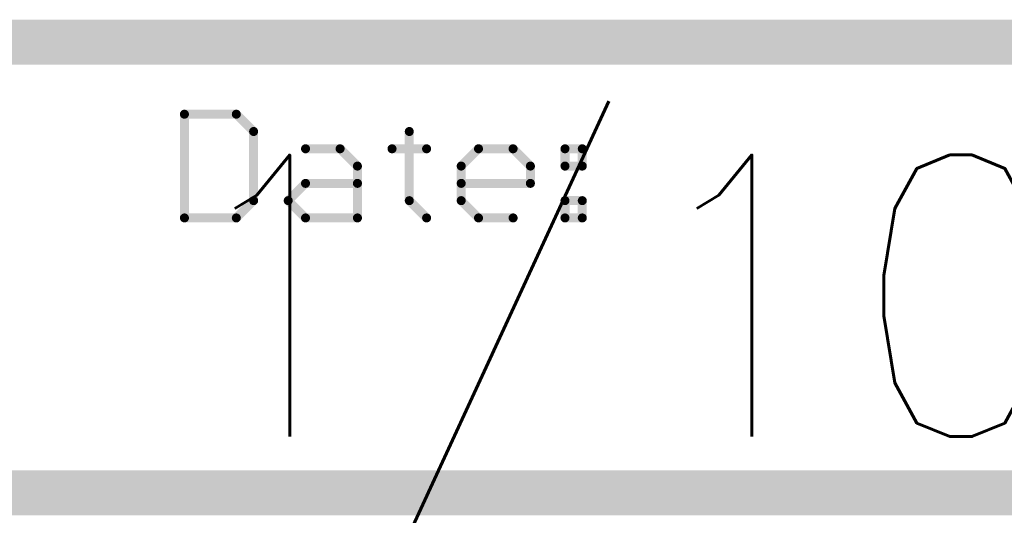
# Model space of a CAD drawing. Header units: millimetres. Extents: x -1.5 to 11.1, y -3 to 5.
# Tile 311 of 323: x 7.129 to 7.566, y -3.01 to -2.79. Entities that reach past the tile are written whole.
import ezdxf

# ---------------------------------------------------------------- set-up
doc = ezdxf.new("R2010")
doc.units = ezdxf.units.MM
doc.header["$MEASUREMENT"] = 0
doc.layers.add('Document', color=7, linetype='Continuous', true_color=0x7f7f00)
doc.styles.add('textstyle18', font='standard')

# ---------------------------------------------------------------- blocks, each defined once
blk = doc.blocks.new('PCB_F___30T_20G_16D_4003_1')
at = {"layer": 'Document'}
for points in [[(7.1, -2.8, 0.02, 0.02, 0), (7.8, -2.8, 0.02, 0.02, 0)], [(7.202, -2.878, 0.004, 0.004, 0), (7.202, -2.831961, 0.004, 0.004, 0)], [(7.202, -2.831961, 0.004, 0.004, 0), (7.22502, -2.831961, 0.004, 0.004, 0)], [(7.201, -2.831961, 0.002, 0.002, -1), (7.203, -2.831961, 0.002, 0.002, 0)], [(7.202, -2.832961, 0.002, 0.002, -1), (7.202, -2.830961, 0.002, 0.002, 0)], [(7.224312, -2.832668, 0.002, 0.002, -1), (7.225727, -2.831254, 0.002, 0.002, 0)], [(7.22502, -2.831961, 0.004, 0.004, 0), (7.232693, -2.839634, 0.004, 0.004, 0)], [(7.22502, -2.830961, 0.002, 0.002, -1), (7.22502, -2.832961, 0.002, 0.002, 0)], [(7.232693, -2.870327, 0.004, 0.004, 0), (7.232693, -2.839634, 0.004, 0.004, 0)], [(7.231693, -2.839634, 0.002, 0.002, -1), (7.233693, -2.839634, 0.002, 0.002, 0)], [(7.2334, -2.838927, 0.002, 0.002, -1), (7.231986, -2.840341, 0.002, 0.002, 0)], [(7.301752, -2.870327, 0.004, 0.004, 0), (7.301752, -2.839634, 0.004, 0.004, 0)], [(7.300752, -2.839634, 0.002, 0.002, -1), (7.302752, -2.839634, 0.002, 0.002, 0)], [(7.255712, -2.847307, 0.004, 0.004, 0), (7.271059, -2.847307, 0.004, 0.004, 0)], [(7.255712, -2.848307, 0.002, 0.002, -1), (7.255712, -2.846307, 0.002, 0.002, 0)], [(7.271059, -2.847307, 0.004, 0.004, 0), (7.278732, -2.85498, 0.004, 0.004, 0)], [(7.270352, -2.848014, 0.002, 0.002, -1), (7.271766, -2.8466, 0.002, 0.002, 0)], [(7.271059, -2.846307, 0.002, 0.002, -1), (7.271059, -2.848307, 0.002, 0.002, 0)], [(7.294078, -2.847307, 0.004, 0.004, 0), (7.309425, -2.847307, 0.004, 0.004, 0)], [(7.294078, -2.848307, 0.002, 0.002, -1), (7.294078, -2.846307, 0.002, 0.002, 0)], [(7.309425, -2.846307, 0.002, 0.002, -1), (7.309425, -2.848307, 0.002, 0.002, 0)], [(7.324771, -2.85498, 0.004, 0.004, 0), (7.332444, -2.847307, 0.004, 0.004, 0)], [(7.332444, -2.847307, 0.004, 0.004, 0), (7.347791, -2.847307, 0.004, 0.004, 0)], [(7.332444, -2.848307, 0.002, 0.002, -1), (7.332444, -2.846307, 0.002, 0.002, 0)], [(7.331737, -2.8466, 0.002, 0.002, -1), (7.333152, -2.848014, 0.002, 0.002, 0)], [(7.347791, -2.847307, 0.004, 0.004, 0), (7.355464, -2.85498, 0.004, 0.004, 0)], [(7.347084, -2.848014, 0.002, 0.002, -1), (7.348498, -2.8466, 0.002, 0.002, 0)], [(7.347791, -2.846307, 0.002, 0.002, -1), (7.347791, -2.848307, 0.002, 0.002, 0)], [(7.370811, -2.85498, 0.004, 0.004, 0), (7.370811, -2.847307, 0.004, 0.004, 0)], [(7.370811, -2.847307, 0.004, 0.004, 0), (7.378484, -2.847307, 0.004, 0.004, 0)], [(7.370811, -2.848307, 0.002, 0.002, -1), (7.370811, -2.846307, 0.002, 0.002, 0)], [(7.369811, -2.847307, 0.002, 0.002, -1), (7.371811, -2.847307, 0.002, 0.002, 0)], [(7.378484, -2.85498, 0.004, 0.004, 0), (7.378484, -2.847307, 0.004, 0.004, 0)], [(7.377484, -2.847307, 0.002, 0.002, -1), (7.379484, -2.847307, 0.002, 0.002, 0)], [(7.378484, -2.846307, 0.002, 0.002, -1), (7.378484, -2.848307, 0.002, 0.002, 0)], [(7.278732, -2.878, 0.004, 0.004, 0), (7.278732, -2.85498, 0.004, 0.004, 0)], [(7.277732, -2.85498, 0.002, 0.002, -1), (7.279732, -2.85498, 0.002, 0.002, 0)], [(7.279439, -2.854273, 0.002, 0.002, -1), (7.278025, -2.855688, 0.002, 0.002, 0)], [(7.324771, -2.870327, 0.004, 0.004, 0), (7.324771, -2.85498, 0.004, 0.004, 0)], [(7.323771, -2.85498, 0.002, 0.002, -1), (7.325771, -2.85498, 0.002, 0.002, 0)], [(7.325478, -2.855688, 0.002, 0.002, -1), (7.324064, -2.854273, 0.002, 0.002, 0)], [(7.355464, -2.862654, 0.004, 0.004, 0), (7.355464, -2.85498, 0.004, 0.004, 0)], [(7.354464, -2.85498, 0.002, 0.002, -1), (7.356464, -2.85498, 0.002, 0.002, 0)], [(7.356171, -2.854273, 0.002, 0.002, -1), (7.354757, -2.855688, 0.002, 0.002, 0)], [(7.370811, -2.85498, 0.004, 0.004, 0), (7.378484, -2.85498, 0.004, 0.004, 0)], [(7.370811, -2.85598, 0.002, 0.002, -1), (7.370811, -2.85398, 0.002, 0.002, 0)], [(7.371811, -2.85498, 0.002, 0.002, -1), (7.369811, -2.85498, 0.002, 0.002, 0)], [(7.379484, -2.85498, 0.002, 0.002, -1), (7.377484, -2.85498, 0.002, 0.002, 0)], [(7.378484, -2.85398, 0.002, 0.002, -1), (7.378484, -2.85598, 0.002, 0.002, 0)], [(7.248039, -2.870327, 0.004, 0.004, 0), (7.255712, -2.862654, 0.004, 0.004, 0)], [(7.255712, -2.862654, 0.004, 0.004, 0), (7.278732, -2.862654, 0.004, 0.004, 0)], [(7.255712, -2.863654, 0.002, 0.002, -1), (7.255712, -2.861654, 0.002, 0.002, 0)], [(7.255005, -2.861947, 0.002, 0.002, -1), (7.256419, -2.863361, 0.002, 0.002, 0)], [(7.278732, -2.861654, 0.002, 0.002, -1), (7.278732, -2.863654, 0.002, 0.002, 0)], [(7.324771, -2.862654, 0.004, 0.004, 0), (7.355464, -2.862654, 0.004, 0.004, 0)], [(7.324771, -2.863654, 0.002, 0.002, -1), (7.324771, -2.861654, 0.002, 0.002, 0)], [(7.355464, -2.861654, 0.002, 0.002, -1), (7.355464, -2.863654, 0.002, 0.002, 0)], [(7.356464, -2.862654, 0.002, 0.002, -1), (7.354464, -2.862654, 0.002, 0.002, 0)], [(7.22502, -2.878, 0.004, 0.004, 0), (7.232693, -2.870327, 0.004, 0.004, 0)], [(7.233693, -2.870327, 0.002, 0.002, -1), (7.231693, -2.870327, 0.002, 0.002, 0)], [(7.231986, -2.86962, 0.002, 0.002, -1), (7.2334, -2.871034, 0.002, 0.002, 0)], [(7.248039, -2.870327, 0.004, 0.004, 0), (7.255712, -2.878, 0.004, 0.004, 0)], [(7.247332, -2.871034, 0.002, 0.002, -1), (7.248746, -2.86962, 0.002, 0.002, 0)], [(7.248746, -2.871034, 0.002, 0.002, -1), (7.247332, -2.86962, 0.002, 0.002, 0)], [(7.301044, -2.871034, 0.002, 0.002, -1), (7.302459, -2.86962, 0.002, 0.002, 0)], [(7.301752, -2.870327, 0.004, 0.004, 0), (7.309425, -2.878, 0.004, 0.004, 0)], [(7.302752, -2.870327, 0.002, 0.002, -1), (7.300752, -2.870327, 0.002, 0.002, 0)], [(7.324771, -2.870327, 0.004, 0.004, 0), (7.332444, -2.878, 0.004, 0.004, 0)], [(7.324064, -2.871034, 0.002, 0.002, -1), (7.325478, -2.86962, 0.002, 0.002, 0)], [(7.325771, -2.870327, 0.002, 0.002, -1), (7.323771, -2.870327, 0.002, 0.002, 0)], [(7.370811, -2.870327, 0.004, 0.004, 0), (7.378484, -2.870327, 0.004, 0.004, 0)], [(7.370811, -2.878, 0.004, 0.004, 0), (7.370811, -2.870327, 0.004, 0.004, 0)], [(7.370811, -2.871327, 0.002, 0.002, -1), (7.370811, -2.869327, 0.002, 0.002, 0)], [(7.369811, -2.870327, 0.002, 0.002, -1), (7.371811, -2.870327, 0.002, 0.002, 0)], [(7.378484, -2.878, 0.004, 0.004, 0), (7.378484, -2.870327, 0.004, 0.004, 0)], [(7.377484, -2.870327, 0.002, 0.002, -1), (7.379484, -2.870327, 0.002, 0.002, 0)], [(7.378484, -2.869327, 0.002, 0.002, -1), (7.378484, -2.871327, 0.002, 0.002, 0)], [(7.202, -2.878, 0.004, 0.004, 0), (7.22502, -2.878, 0.004, 0.004, 0)], [(7.202, -2.879, 0.002, 0.002, -1), (7.202, -2.877, 0.002, 0.002, 0)], [(7.203, -2.878, 0.002, 0.002, -1), (7.201, -2.878, 0.002, 0.002, 0)], [(7.225727, -2.878707, 0.002, 0.002, -1), (7.224312, -2.877293, 0.002, 0.002, 0)], [(7.22502, -2.877, 0.002, 0.002, -1), (7.22502, -2.879, 0.002, 0.002, 0)], [(7.255712, -2.878, 0.004, 0.004, 0), (7.278732, -2.878, 0.004, 0.004, 0)], [(7.255712, -2.879, 0.002, 0.002, -1), (7.255712, -2.877, 0.002, 0.002, 0)], [(7.256419, -2.877293, 0.002, 0.002, -1), (7.255005, -2.878707, 0.002, 0.002, 0)], [(7.279732, -2.878, 0.002, 0.002, -1), (7.277732, -2.878, 0.002, 0.002, 0)], [(7.278732, -2.877, 0.002, 0.002, -1), (7.278732, -2.879, 0.002, 0.002, 0)], [(7.310132, -2.877293, 0.002, 0.002, -1), (7.308718, -2.878707, 0.002, 0.002, 0)], [(7.332444, -2.878, 0.004, 0.004, 0), (7.347791, -2.878, 0.004, 0.004, 0)], [(7.332444, -2.879, 0.002, 0.002, -1), (7.332444, -2.877, 0.002, 0.002, 0)], [(7.333151, -2.877293, 0.002, 0.002, -1), (7.331737, -2.878707, 0.002, 0.002, 0)], [(7.347791, -2.877, 0.002, 0.002, -1), (7.347791, -2.879, 0.002, 0.002, 0)], [(7.370811, -2.878, 0.004, 0.004, 0), (7.378484, -2.878, 0.004, 0.004, 0)], [(7.370811, -2.879, 0.002, 0.002, -1), (7.370811, -2.877, 0.002, 0.002, 0)], [(7.371811, -2.878, 0.002, 0.002, -1), (7.369811, -2.878, 0.002, 0.002, 0)], [(7.379484, -2.878, 0.002, 0.002, -1), (7.377484, -2.878, 0.002, 0.002, 0)], [(7.378484, -2.877, 0.002, 0.002, -1), (7.378484, -2.879, 0.002, 0.002, 0)], [(7.1, -3, 0.02, 0.02, 0), (7.8, -3, 0.02, 0.02, 0)]]:
    blk.add_lwpolyline(points, format="xyseb", dxfattribs=at)
for points in [[(7.201, -2.831961, 0.002, 0.002, 1), (7.203, -2.831961, 0.002, 0.002, 1)], [(7.201, -2.831961, 0.002, 0.002, 1), (7.203, -2.831961, 0.002, 0.002, 1)], [(7.2015, -2.830961, 0.001, 0.001, 1), (7.2025, -2.830961, 0.001, 0.001, 1)], [(7.22402, -2.831961, 0.002, 0.002, 1), (7.22602, -2.831961, 0.002, 0.002, 1)], [(7.22402, -2.831961, 0.002, 0.002, 1), (7.22602, -2.831961, 0.002, 0.002, 1)], [(7.22452, -2.830961, 0.001, 0.001, 1), (7.22552, -2.830961, 0.001, 0.001, 1)], [(7.2005, -2.831961, 0.001, 0.001, 1), (7.2015, -2.831961, 0.001, 0.001, 1)], [(7.2015, -2.832961, 0.001, 0.001, 1), (7.2025, -2.832961, 0.001, 0.001, 1)], [(7.2025, -2.831961, 0.001, 0.001, 1), (7.2035, -2.831961, 0.001, 0.001, 1)], [(7.223812, -2.832668, 0.001, 0.001, 1), (7.224812, -2.832668, 0.001, 0.001, 1)], [(7.22452, -2.832961, 0.001, 0.001, 1), (7.22552, -2.832961, 0.001, 0.001, 1)], [(7.225227, -2.831254, 0.001, 0.001, 1), (7.226227, -2.831254, 0.001, 0.001, 1)], [(7.231693, -2.839634, 0.002, 0.002, 1), (7.233693, -2.839634, 0.002, 0.002, 1)], [(7.231693, -2.839634, 0.002, 0.002, 1), (7.233693, -2.839634, 0.002, 0.002, 1)], [(7.231193, -2.839634, 0.001, 0.001, 1), (7.232193, -2.839634, 0.001, 0.001, 1)], [(7.2329, -2.838927, 0.001, 0.001, 1), (7.2339, -2.838927, 0.001, 0.001, 1)], [(7.233193, -2.839634, 0.001, 0.001, 1), (7.234193, -2.839634, 0.001, 0.001, 1)], [(7.300752, -2.839634, 0.002, 0.002, 1), (7.302752, -2.839634, 0.002, 0.002, 1)], [(7.300252, -2.839634, 0.001, 0.001, 1), (7.301252, -2.839634, 0.001, 0.001, 1)], [(7.302252, -2.839634, 0.001, 0.001, 1), (7.303252, -2.839634, 0.001, 0.001, 1)], [(7.231486, -2.840341, 0.001, 0.001, 1), (7.232486, -2.840341, 0.001, 0.001, 1)], [(7.254712, -2.847307, 0.002, 0.002, 1), (7.256712, -2.847307, 0.002, 0.002, 1)], [(7.255212, -2.846307, 0.001, 0.001, 1), (7.256212, -2.846307, 0.001, 0.001, 1)], [(7.255212, -2.848307, 0.001, 0.001, 1), (7.256212, -2.848307, 0.001, 0.001, 1)], [(7.270059, -2.847307, 0.002, 0.002, 1), (7.272059, -2.847307, 0.002, 0.002, 1)], [(7.270059, -2.847307, 0.002, 0.002, 1), (7.272059, -2.847307, 0.002, 0.002, 1)], [(7.269852, -2.848014, 0.001, 0.001, 1), (7.270852, -2.848014, 0.001, 0.001, 1)], [(7.270559, -2.846307, 0.001, 0.001, 1), (7.271559, -2.846307, 0.001, 0.001, 1)], [(7.270559, -2.848307, 0.001, 0.001, 1), (7.271559, -2.848307, 0.001, 0.001, 1)], [(7.271266, -2.8466, 0.001, 0.001, 1), (7.272266, -2.8466, 0.001, 0.001, 1)], [(7.293078, -2.847307, 0.002, 0.002, 1), (7.295078, -2.847307, 0.002, 0.002, 1)], [(7.293578, -2.846307, 0.001, 0.001, 1), (7.294578, -2.846307, 0.001, 0.001, 1)], [(7.293578, -2.848307, 0.001, 0.001, 1), (7.294578, -2.848307, 0.001, 0.001, 1)], [(7.308425, -2.847307, 0.002, 0.002, 1), (7.310425, -2.847307, 0.002, 0.002, 1)], [(7.308925, -2.846307, 0.001, 0.001, 1), (7.309925, -2.846307, 0.001, 0.001, 1)], [(7.308925, -2.848307, 0.001, 0.001, 1), (7.309925, -2.848307, 0.001, 0.001, 1)], [(7.331444, -2.847307, 0.002, 0.002, 1), (7.333444, -2.847307, 0.002, 0.002, 1)], [(7.331444, -2.847307, 0.002, 0.002, 1), (7.333444, -2.847307, 0.002, 0.002, 1)], [(7.331237, -2.8466, 0.001, 0.001, 1), (7.332237, -2.8466, 0.001, 0.001, 1)], [(7.331944, -2.846307, 0.001, 0.001, 1), (7.332944, -2.846307, 0.001, 0.001, 1)], [(7.331944, -2.848307, 0.001, 0.001, 1), (7.332944, -2.848307, 0.001, 0.001, 1)], [(7.332652, -2.848014, 0.001, 0.001, 1), (7.333652, -2.848014, 0.001, 0.001, 1)], [(7.346791, -2.847307, 0.002, 0.002, 1), (7.348791, -2.847307, 0.002, 0.002, 1)], [(7.346791, -2.847307, 0.002, 0.002, 1), (7.348791, -2.847307, 0.002, 0.002, 1)], [(7.346584, -2.848014, 0.001, 0.001, 1), (7.347584, -2.848014, 0.001, 0.001, 1)], [(7.347291, -2.846307, 0.001, 0.001, 1), (7.348291, -2.846307, 0.001, 0.001, 1)], [(7.347291, -2.848307, 0.001, 0.001, 1), (7.348291, -2.848307, 0.001, 0.001, 1)], [(7.347998, -2.8466, 0.001, 0.001, 1), (7.348998, -2.8466, 0.001, 0.001, 1)], [(7.369811, -2.847307, 0.002, 0.002, 1), (7.371811, -2.847307, 0.002, 0.002, 1)], [(7.369811, -2.847307, 0.002, 0.002, 1), (7.371811, -2.847307, 0.002, 0.002, 1)], [(7.369311, -2.847307, 0.001, 0.001, 1), (7.370311, -2.847307, 0.001, 0.001, 1)], [(7.370311, -2.846307, 0.001, 0.001, 1), (7.371311, -2.846307, 0.001, 0.001, 1)], [(7.370311, -2.848307, 0.001, 0.001, 1), (7.371311, -2.848307, 0.001, 0.001, 1)], [(7.371311, -2.847307, 0.001, 0.001, 1), (7.372311, -2.847307, 0.001, 0.001, 1)], [(7.377484, -2.847307, 0.002, 0.002, 1), (7.379484, -2.847307, 0.002, 0.002, 1)], [(7.377484, -2.847307, 0.002, 0.002, 1), (7.379484, -2.847307, 0.002, 0.002, 1)], [(7.376984, -2.847307, 0.001, 0.001, 1), (7.377984, -2.847307, 0.001, 0.001, 1)], [(7.377984, -2.846307, 0.001, 0.001, 1), (7.378984, -2.846307, 0.001, 0.001, 1)], [(7.377984, -2.848307, 0.001, 0.001, 1), (7.378984, -2.848307, 0.001, 0.001, 1)], [(7.378984, -2.847307, 0.001, 0.001, 1), (7.379984, -2.847307, 0.001, 0.001, 1)], [(7.277732, -2.85498, 0.002, 0.002, 1), (7.279732, -2.85498, 0.002, 0.002, 1)], [(7.277732, -2.85498, 0.002, 0.002, 1), (7.279732, -2.85498, 0.002, 0.002, 1)], [(7.277232, -2.85498, 0.001, 0.001, 1), (7.278232, -2.85498, 0.001, 0.001, 1)], [(7.277525, -2.855688, 0.001, 0.001, 1), (7.278525, -2.855688, 0.001, 0.001, 1)], [(7.278939, -2.854273, 0.001, 0.001, 1), (7.279939, -2.854273, 0.001, 0.001, 1)], [(7.279232, -2.85498, 0.001, 0.001, 1), (7.280232, -2.85498, 0.001, 0.001, 1)], [(7.323771, -2.85498, 0.002, 0.002, 1), (7.325771, -2.85498, 0.002, 0.002, 1)], [(7.323771, -2.85498, 0.002, 0.002, 1), (7.325771, -2.85498, 0.002, 0.002, 1)], [(7.323271, -2.85498, 0.001, 0.001, 1), (7.324271, -2.85498, 0.001, 0.001, 1)], [(7.323564, -2.854273, 0.001, 0.001, 1), (7.324564, -2.854273, 0.001, 0.001, 1)], [(7.324978, -2.855688, 0.001, 0.001, 1), (7.325978, -2.855688, 0.001, 0.001, 1)], [(7.325271, -2.85498, 0.001, 0.001, 1), (7.326271, -2.85498, 0.001, 0.001, 1)], [(7.354464, -2.85498, 0.002, 0.002, 1), (7.356464, -2.85498, 0.002, 0.002, 1)], [(7.354464, -2.85498, 0.002, 0.002, 1), (7.356464, -2.85498, 0.002, 0.002, 1)], [(7.353964, -2.85498, 0.001, 0.001, 1), (7.354964, -2.85498, 0.001, 0.001, 1)], [(7.354257, -2.855688, 0.001, 0.001, 1), (7.355257, -2.855688, 0.001, 0.001, 1)], [(7.355671, -2.854273, 0.001, 0.001, 1), (7.356671, -2.854273, 0.001, 0.001, 1)], [(7.355964, -2.85498, 0.001, 0.001, 1), (7.356964, -2.85498, 0.001, 0.001, 1)], [(7.369811, -2.85498, 0.002, 0.002, 1), (7.371811, -2.85498, 0.002, 0.002, 1)], [(7.369811, -2.85498, 0.002, 0.002, 1), (7.371811, -2.85498, 0.002, 0.002, 1)], [(7.369311, -2.85498, 0.001, 0.001, 1), (7.370311, -2.85498, 0.001, 0.001, 1)], [(7.370311, -2.85398, 0.001, 0.001, 1), (7.371311, -2.85398, 0.001, 0.001, 1)], [(7.370311, -2.85598, 0.001, 0.001, 1), (7.371311, -2.85598, 0.001, 0.001, 1)], [(7.371311, -2.85498, 0.001, 0.001, 1), (7.372311, -2.85498, 0.001, 0.001, 1)], [(7.377484, -2.85498, 0.002, 0.002, 1), (7.379484, -2.85498, 0.002, 0.002, 1)], [(7.377484, -2.85498, 0.002, 0.002, 1), (7.379484, -2.85498, 0.002, 0.002, 1)], [(7.376984, -2.85498, 0.001, 0.001, 1), (7.377984, -2.85498, 0.001, 0.001, 1)], [(7.377984, -2.85398, 0.001, 0.001, 1), (7.378984, -2.85398, 0.001, 0.001, 1)], [(7.377984, -2.85598, 0.001, 0.001, 1), (7.378984, -2.85598, 0.001, 0.001, 1)], [(7.378984, -2.85498, 0.001, 0.001, 1), (7.379984, -2.85498, 0.001, 0.001, 1)], [(7.254712, -2.862654, 0.002, 0.002, 1), (7.256712, -2.862654, 0.002, 0.002, 1)], [(7.254712, -2.862654, 0.002, 0.002, 1), (7.256712, -2.862654, 0.002, 0.002, 1)], [(7.255212, -2.861654, 0.001, 0.001, 1), (7.256212, -2.861654, 0.001, 0.001, 1)], [(7.277732, -2.862654, 0.002, 0.002, 1), (7.279732, -2.862654, 0.002, 0.002, 1)], [(7.278232, -2.861654, 0.001, 0.001, 1), (7.279232, -2.861654, 0.001, 0.001, 1)], [(7.323771, -2.862654, 0.002, 0.002, 1), (7.325771, -2.862654, 0.002, 0.002, 1)], [(7.324271, -2.861654, 0.001, 0.001, 1), (7.325271, -2.861654, 0.001, 0.001, 1)], [(7.354464, -2.862654, 0.002, 0.002, 1), (7.356464, -2.862654, 0.002, 0.002, 1)], [(7.354464, -2.862654, 0.002, 0.002, 1), (7.356464, -2.862654, 0.002, 0.002, 1)], [(7.354964, -2.861654, 0.001, 0.001, 1), (7.355964, -2.861654, 0.001, 0.001, 1)], [(7.254505, -2.861947, 0.001, 0.001, 1), (7.255505, -2.861947, 0.001, 0.001, 1)], [(7.255212, -2.863654, 0.001, 0.001, 1), (7.256212, -2.863654, 0.001, 0.001, 1)], [(7.255919, -2.863361, 0.001, 0.001, 1), (7.256919, -2.863361, 0.001, 0.001, 1)], [(7.278232, -2.863654, 0.001, 0.001, 1), (7.279232, -2.863654, 0.001, 0.001, 1)], [(7.324271, -2.863654, 0.001, 0.001, 1), (7.325271, -2.863654, 0.001, 0.001, 1)], [(7.353964, -2.862654, 0.001, 0.001, 1), (7.354964, -2.862654, 0.001, 0.001, 1)], [(7.354964, -2.863654, 0.001, 0.001, 1), (7.355964, -2.863654, 0.001, 0.001, 1)], [(7.355964, -2.862654, 0.001, 0.001, 1), (7.356964, -2.862654, 0.001, 0.001, 1)], [(7.231693, -2.870327, 0.002, 0.002, 1), (7.233693, -2.870327, 0.002, 0.002, 1)], [(7.231693, -2.870327, 0.002, 0.002, 1), (7.233693, -2.870327, 0.002, 0.002, 1)], [(7.231193, -2.870327, 0.001, 0.001, 1), (7.232193, -2.870327, 0.001, 0.001, 1)], [(7.231486, -2.86962, 0.001, 0.001, 1), (7.232486, -2.86962, 0.001, 0.001, 1)], [(7.233193, -2.870327, 0.001, 0.001, 1), (7.234193, -2.870327, 0.001, 0.001, 1)], [(7.247039, -2.870327, 0.002, 0.002, 1), (7.249039, -2.870327, 0.002, 0.002, 1)], [(7.247039, -2.870327, 0.002, 0.002, 1), (7.249039, -2.870327, 0.002, 0.002, 1)], [(7.246832, -2.86962, 0.001, 0.001, 1), (7.247832, -2.86962, 0.001, 0.001, 1)], [(7.248246, -2.86962, 0.001, 0.001, 1), (7.249246, -2.86962, 0.001, 0.001, 1)], [(7.300752, -2.870327, 0.002, 0.002, 1), (7.302752, -2.870327, 0.002, 0.002, 1)], [(7.300752, -2.870327, 0.002, 0.002, 1), (7.302752, -2.870327, 0.002, 0.002, 1)], [(7.300252, -2.870327, 0.001, 0.001, 1), (7.301252, -2.870327, 0.001, 0.001, 1)], [(7.301959, -2.86962, 0.001, 0.001, 1), (7.302959, -2.86962, 0.001, 0.001, 1)], [(7.302252, -2.870327, 0.001, 0.001, 1), (7.303252, -2.870327, 0.001, 0.001, 1)], [(7.323771, -2.870327, 0.002, 0.002, 1), (7.325771, -2.870327, 0.002, 0.002, 1)], [(7.323771, -2.870327, 0.002, 0.002, 1), (7.325771, -2.870327, 0.002, 0.002, 1)], [(7.323271, -2.870327, 0.001, 0.001, 1), (7.324271, -2.870327, 0.001, 0.001, 1)], [(7.324978, -2.86962, 0.001, 0.001, 1), (7.325978, -2.86962, 0.001, 0.001, 1)], [(7.325271, -2.870327, 0.001, 0.001, 1), (7.326271, -2.870327, 0.001, 0.001, 1)], [(7.369811, -2.870327, 0.002, 0.002, 1), (7.371811, -2.870327, 0.002, 0.002, 1)], [(7.369811, -2.870327, 0.002, 0.002, 1), (7.371811, -2.870327, 0.002, 0.002, 1)], [(7.369311, -2.870327, 0.001, 0.001, 1), (7.370311, -2.870327, 0.001, 0.001, 1)], [(7.370311, -2.869327, 0.001, 0.001, 1), (7.371311, -2.869327, 0.001, 0.001, 1)], [(7.371311, -2.870327, 0.001, 0.001, 1), (7.372311, -2.870327, 0.001, 0.001, 1)], [(7.377484, -2.870327, 0.002, 0.002, 1), (7.379484, -2.870327, 0.002, 0.002, 1)], [(7.377484, -2.870327, 0.002, 0.002, 1), (7.379484, -2.870327, 0.002, 0.002, 1)], [(7.376984, -2.870327, 0.001, 0.001, 1), (7.377984, -2.870327, 0.001, 0.001, 1)], [(7.377984, -2.869327, 0.001, 0.001, 1), (7.378984, -2.869327, 0.001, 0.001, 1)], [(7.378984, -2.870327, 0.001, 0.001, 1), (7.379984, -2.870327, 0.001, 0.001, 1)], [(7.2329, -2.871034, 0.001, 0.001, 1), (7.2339, -2.871034, 0.001, 0.001, 1)], [(7.246832, -2.871034, 0.001, 0.001, 1), (7.247832, -2.871034, 0.001, 0.001, 1)], [(7.248246, -2.871034, 0.001, 0.001, 1), (7.249246, -2.871034, 0.001, 0.001, 1)], [(7.300544, -2.871034, 0.001, 0.001, 1), (7.301544, -2.871034, 0.001, 0.001, 1)], [(7.323564, -2.871034, 0.001, 0.001, 1), (7.324564, -2.871034, 0.001, 0.001, 1)], [(7.370311, -2.871327, 0.001, 0.001, 1), (7.371311, -2.871327, 0.001, 0.001, 1)], [(7.377984, -2.871327, 0.001, 0.001, 1), (7.378984, -2.871327, 0.001, 0.001, 1)], [(7.201, -2.878, 0.002, 0.002, 1), (7.203, -2.878, 0.002, 0.002, 1)], [(7.201, -2.878, 0.002, 0.002, 1), (7.203, -2.878, 0.002, 0.002, 1)], [(7.2005, -2.878, 0.001, 0.001, 1), (7.2015, -2.878, 0.001, 0.001, 1)], [(7.2015, -2.877, 0.001, 0.001, 1), (7.2025, -2.877, 0.001, 0.001, 1)], [(7.2015, -2.879, 0.001, 0.001, 1), (7.2025, -2.879, 0.001, 0.001, 1)], [(7.2025, -2.878, 0.001, 0.001, 1), (7.2035, -2.878, 0.001, 0.001, 1)], [(7.22402, -2.878, 0.002, 0.002, 1), (7.22602, -2.878, 0.002, 0.002, 1)], [(7.22402, -2.878, 0.002, 0.002, 1), (7.22602, -2.878, 0.002, 0.002, 1)], [(7.223812, -2.877293, 0.001, 0.001, 1), (7.224812, -2.877293, 0.001, 0.001, 1)], [(7.22452, -2.877, 0.001, 0.001, 1), (7.22552, -2.877, 0.001, 0.001, 1)], [(7.22452, -2.879, 0.001, 0.001, 1), (7.22552, -2.879, 0.001, 0.001, 1)], [(7.225227, -2.878707, 0.001, 0.001, 1), (7.226227, -2.878707, 0.001, 0.001, 1)], [(7.254712, -2.878, 0.002, 0.002, 1), (7.256712, -2.878, 0.002, 0.002, 1)], [(7.254712, -2.878, 0.002, 0.002, 1), (7.256712, -2.878, 0.002, 0.002, 1)], [(7.254505, -2.878707, 0.001, 0.001, 1), (7.255505, -2.878707, 0.001, 0.001, 1)], [(7.255212, -2.877, 0.001, 0.001, 1), (7.256212, -2.877, 0.001, 0.001, 1)], [(7.255212, -2.879, 0.001, 0.001, 1), (7.256212, -2.879, 0.001, 0.001, 1)], [(7.255919, -2.877293, 0.001, 0.001, 1), (7.256919, -2.877293, 0.001, 0.001, 1)], [(7.277732, -2.878, 0.002, 0.002, 1), (7.279732, -2.878, 0.002, 0.002, 1)], [(7.277732, -2.878, 0.002, 0.002, 1), (7.279732, -2.878, 0.002, 0.002, 1)], [(7.277232, -2.878, 0.001, 0.001, 1), (7.278232, -2.878, 0.001, 0.001, 1)], [(7.278232, -2.877, 0.001, 0.001, 1), (7.279232, -2.877, 0.001, 0.001, 1)], [(7.278232, -2.879, 0.001, 0.001, 1), (7.279232, -2.879, 0.001, 0.001, 1)], [(7.279232, -2.878, 0.001, 0.001, 1), (7.280232, -2.878, 0.001, 0.001, 1)], [(7.308425, -2.878, 0.002, 0.002, 1), (7.310425, -2.878, 0.002, 0.002, 1)], [(7.308218, -2.878707, 0.001, 0.001, 1), (7.309218, -2.878707, 0.001, 0.001, 1)], [(7.309632, -2.877293, 0.001, 0.001, 1), (7.310632, -2.877293, 0.001, 0.001, 1)], [(7.331444, -2.878, 0.002, 0.002, 1), (7.333444, -2.878, 0.002, 0.002, 1)], [(7.331444, -2.878, 0.002, 0.002, 1), (7.333444, -2.878, 0.002, 0.002, 1)], [(7.331237, -2.878707, 0.001, 0.001, 1), (7.332237, -2.878707, 0.001, 0.001, 1)], [(7.331944, -2.877, 0.001, 0.001, 1), (7.332944, -2.877, 0.001, 0.001, 1)], [(7.331944, -2.879, 0.001, 0.001, 1), (7.332944, -2.879, 0.001, 0.001, 1)], [(7.332651, -2.877293, 0.001, 0.001, 1), (7.333651, -2.877293, 0.001, 0.001, 1)], [(7.346791, -2.878, 0.002, 0.002, 1), (7.348791, -2.878, 0.002, 0.002, 1)], [(7.347291, -2.877, 0.001, 0.001, 1), (7.348291, -2.877, 0.001, 0.001, 1)], [(7.347291, -2.879, 0.001, 0.001, 1), (7.348291, -2.879, 0.001, 0.001, 1)], [(7.369811, -2.878, 0.002, 0.002, 1), (7.371811, -2.878, 0.002, 0.002, 1)], [(7.369811, -2.878, 0.002, 0.002, 1), (7.371811, -2.878, 0.002, 0.002, 1)], [(7.369311, -2.878, 0.001, 0.001, 1), (7.370311, -2.878, 0.001, 0.001, 1)], [(7.370311, -2.877, 0.001, 0.001, 1), (7.371311, -2.877, 0.001, 0.001, 1)], [(7.370311, -2.879, 0.001, 0.001, 1), (7.371311, -2.879, 0.001, 0.001, 1)], [(7.371311, -2.878, 0.001, 0.001, 1), (7.372311, -2.878, 0.001, 0.001, 1)], [(7.377484, -2.878, 0.002, 0.002, 1), (7.379484, -2.878, 0.002, 0.002, 1)], [(7.377484, -2.878, 0.002, 0.002, 1), (7.379484, -2.878, 0.002, 0.002, 1)], [(7.376984, -2.878, 0.001, 0.001, 1), (7.377984, -2.878, 0.001, 0.001, 1)], [(7.377984, -2.877, 0.001, 0.001, 1), (7.378984, -2.877, 0.001, 0.001, 1)], [(7.377984, -2.879, 0.001, 0.001, 1), (7.378984, -2.879, 0.001, 0.001, 1)], [(7.378984, -2.878, 0.001, 0.001, 1), (7.379984, -2.878, 0.001, 0.001, 1)]]:
    blk.add_lwpolyline(points, format="xyseb", close=True, dxfattribs=at)
at = {"layer": 'Document', "style": 'textstyle18'}
blk.add_text('1/10/2022', height=0.125, rotation=360, dxfattribs=at).set_placement((7.195, -2.975032))

msp = doc.modelspace()

# ---------------------------------------------------------------- block references
msp.add_blockref('PCB_F___30T_20G_16D_4003_1', (0, 0))

doc.saveas('drawing.dxf')
